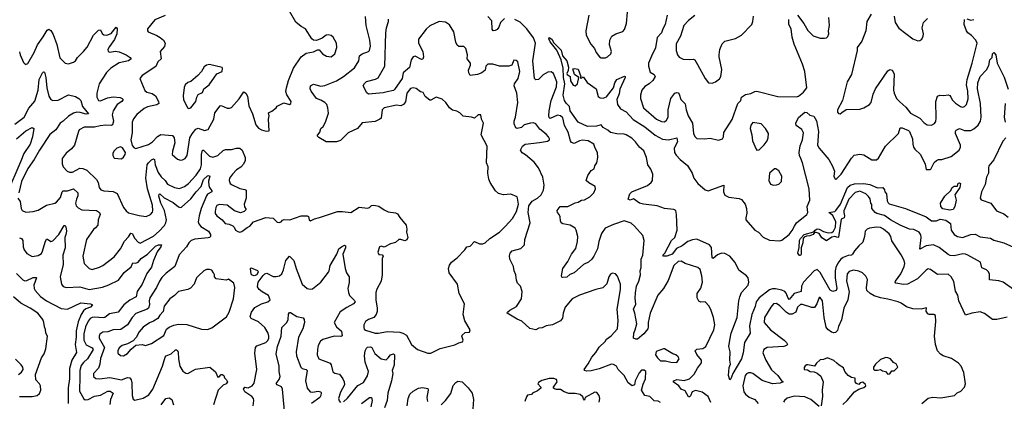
# Model space of a CAD drawing. Extents: x 1690054 to 1842981, y 782881 to 914114.
# Tile 674 of 693: x 1821306 to 1830787, y 889477 to 893152. Entities that reach past the tile are written whole.
import ezdxf

# ---------------------------------------------------------------- set-up
doc = ezdxf.new("R2010")
doc.units = 0

msp = doc.modelspace()

# ---------------------------------------------------------------- linework, layer by layer
at = {"layer": '0CON10XD'}
for points in [[(1822242.6, 893017.4), (1822219.5, 892960.5), (1822170.5, 892895), (1822155.8, 892865), (1822157.3, 892847.3), (1822175, 892838.6), (1822225, 892847.8), (1822265, 892842.5), (1822330, 892815), (1822369.1, 892789.1), (1822379.2, 892775), (1822352, 892755), (1822263.7, 892736.3), (1822184.6, 892685), (1822140, 892645), (1822072.1, 892535), (1822047.1, 892445), (1822047.8, 892405), (1822063.1, 892373.1), (1822085, 892370.5), (1822151.2, 892398.8), (1822205, 892410.2), (1822271.8, 892401.8), (1822293.8, 892395), (1822302, 892385), (1822290, 892365), (1822245.3, 892334.7), (1822207.3, 892275), (1822195.5, 892235), (1822208.5, 892175), (1822199.6, 892140.4), (1822185, 892132.9), (1822135, 892136.8), (1822079.1, 892129.1), (1822025, 892118.7), (1821925, 892116.5), (1821879.7, 892090.3), (1821870.6, 892075), (1821834.4, 891945), (1821805, 891909.2), (1821752.4, 891867.6), (1821716.2, 891815), (1821714, 891765), (1821724, 891735), (1821762, 891695), (1821785, 891683.1), (1821815, 891684.4), (1821885, 891722.2), (1821915, 891720.6), (1821953, 891703), (1822046.4, 891615), (1822062.2, 891585), (1822072.5, 891535), (1822086.2, 891515), (1822115, 891503.1), (1822205, 891498.8), (1822245, 891478.1), (1822304.5, 891344.5), (1822330.3, 891310.3), (1822353.2, 891293.2), (1822455, 891265.7), (1822524.1, 891255.9), (1822565, 891278), (1822585, 891298.8), (1822588.9, 891311.1), (1822585.3, 891365), (1822536.7, 891525), (1822521.9, 891625), (1822533.7, 891756.3), (1822544.5, 891775), (1822575, 891802.9), (1822595, 891813.1), (1822605, 891806), (1822609.3, 891755), (1822640.4, 891680.4), (1822667.8, 891637.8), (1822705, 891603.6), (1822729.3, 891569.3), (1822795, 891535.5), (1822845, 891525.5), (1822892.9, 891547.1), (1822931.1, 891575), (1823005, 891655.4), (1823045.3, 891715), (1823057.9, 891755), (1823055.2, 891855), (1823065, 891895.7), (1823075, 891897.3), (1823135, 891837.5), (1823165, 891828.5), (1823214.3, 891845), (1823266.3, 891893.7), (1823288, 891902), (1823345, 891901.1), (1823395, 891914.3), (1823425, 891913.8), (1823447.9, 891895), (1823477.8, 891825), (1823478.2, 891795), (1823459.6, 891760.4), (1823436.4, 891733.6), (1823395, 891705.6), (1823355, 891664.2), (1823325.6, 891625), (1823322.2, 891605), (1823333.3, 891575), (1823345, 891565.6), (1823425, 891527.1), (1823475, 891518.1), (1823485, 891510), (1823486.2, 891433.8), (1823467.1, 891375), (1823471.2, 891351.2), (1823486.2, 891325), (1823466.7, 891305), (1823432.3, 891292.3), (1823375, 891312.9), (1823305, 891365.5), (1823225, 891372.2), (1823205, 891362.9), (1823194.5, 891345), (1823186.9, 891305), (1823189.4, 891285), (1823204, 891265), (1823256.6, 891226.6), (1823285, 891190.6), (1823324.3, 891184.3), (1823358.8, 891168.8), (1823372.5, 891155), (1823382.5, 891125), (1823405, 891111.2), (1823425, 891106.7), (1823445, 891113.3), (1823495, 891151.2), (1823521.2, 891165), (1823556.7, 891205), (1823675, 891248), (1823745, 891240), (1823783.9, 891203.9), (1823805, 891198.8), (1823824.1, 891205.9), (1823837.3, 891222.7), (1823851.9, 891228.1), (1823905.9, 891224.1), (1824015, 891264.3), (1824072.5, 891262.5), (1824085.8, 891255.8), (1824092.9, 891225), (1824105, 891216.2), (1824145, 891236), (1824193.9, 891246.1), (1824365, 891303.8), (1824415, 891306.9), (1824495, 891294.4), (1824575, 891347.5), (1824655, 891337.1), (1824674.3, 891345), (1824695, 891364.3), (1824715, 891367.5), (1824765, 891355.7), (1824815, 891321.4), (1824853.6, 891303.6), (1824925, 891294), (1824945, 891284), (1824966.9, 891246.9), (1825026.2, 891175), (1825034.1, 891134.1), (1825030, 891105), (1825043.3, 891055), (1825035, 891032.5), (1825015, 891023.3), (1824975, 891036), (1824955.9, 891034.1), (1824923.6, 891006.4), (1824875, 890993.3), (1824815, 890962.5), (1824785, 890970), (1824770, 890965), (1824753, 890913), (1824765, 890892.5), (1824795, 890887.5), (1824806.2, 890875), (1824796.7, 890853.3), (1824796.7, 890695), (1824785.5, 890634.5), (1824745, 890556.7), (1824735.5, 890525), (1824734.6, 890455), (1824748.5, 890375), (1824748, 890342), (1824737.4, 890312.6), (1824716.2, 890285), (1824664.6, 890265.4), (1824636, 890245), (1824620.8, 890215), (1824618.3, 890188.3), (1824623, 890173), (1824634.1, 890164.1), (1824730, 890135), (1824760, 890135), (1824845, 890151.2), (1824966.1, 890143.9), (1824996.7, 890135), (1825030, 890115), (1825078, 890025), (1825137.5, 889975), (1825235, 889941.9), (1825265, 889941.9), (1825355, 889985.8), (1825495, 890022), (1825535, 890041.2), (1825570, 890050), (1825576, 890065), (1825564.1, 890104.1), (1825567.5, 890115), (1825595, 890140), (1825636.1, 890143.9), (1825642.5, 890165), (1825592.7, 890252.7), (1825576.7, 890315), (1825590, 890415), (1825538, 890515), (1825520, 890605), (1825441.2, 890715), (1825433.8, 890755), (1825445, 890790), (1825465, 890817.5), (1825519.3, 890860.7), (1825592.5, 890935), (1825610, 890965), (1825645, 890972.5), (1825685, 891017.5), (1825733.9, 890993.9), (1825765, 890994.2), (1825787.9, 891002.1), (1825833.8, 891045), (1825926.2, 891105), (1825983.8, 891165), (1826050.6, 891239.4), (1826088.5, 891305), (1826108.1, 891375), (1826100, 891435), (1826095, 891447.5), (1826035, 891471.2), (1825965, 891465.6), (1825915, 891479.2), (1825888, 891505), (1825836, 891585), (1825823.9, 891616.1), (1825814, 891675), (1825815.9, 891735.9), (1825801.2, 891775), (1825805.8, 891935), (1825750.8, 892045), (1825772, 892155), (1825752.5, 892195), (1825747, 892237), (1825720, 892235), (1825685, 892203.3), (1825655, 892213.3), (1825575, 892224), (1825542.5, 892255), (1825515, 892271.2), (1825472.2, 892282.2), (1825444.4, 892304.4), (1825408.8, 892355), (1825375, 892386.2), (1825315, 892406.2), (1825265, 892376.2), (1825255, 892378), (1825211.7, 892411.7), (1825191.2, 892451.2), (1825165, 892456.2), (1825125, 892490.8), (1825095, 892495.6), (1825068.9, 892491.1), (1825035, 892446), (1825019.8, 892360.2), (1825000.6, 892335), (1824975, 892323.2), (1824935, 892328), (1824814, 892305), (1824795.7, 892285), (1824785.6, 892205), (1824775, 892194), (1824728.5, 892171.5), (1824605, 892159.2), (1824560, 892105), (1824467.4, 892062.6), (1824395, 891989.4), (1824355.4, 891974.6), (1824256.6, 891976.6), (1824185, 892018), (1824171.2, 892035), (1824195, 892070), (1824205.8, 892105), (1824226.6, 892123.4), (1824251.1, 892165), (1824278.9, 892251.1), (1824273.7, 892305), (1824261.8, 892335), (1824244.6, 892355), (1824206.8, 892376.8), (1824165, 892394.5), (1824111.5, 892465), (1824101.9, 892485), (1824107.5, 892515), (1824135, 892531.4), (1824205, 892513.1), (1824245, 892520), (1824355, 892562.7), (1824425.3, 892604.7), (1824531.3, 892688.7), (1824572.5, 892755), (1824578.9, 892805), (1824605, 892824.4), (1824665, 892847.5), (1824673.8, 892856.2), (1824682.7, 892897.3), (1824675.9, 892954.1), (1824643.3, 893095), (1824635, 893183.3)], [(1822706.5, 893193.5), (1822608.1, 893151.9), (1822535.9, 893064.1), (1822536.2, 893045), (1822544.2, 893034.2), (1822625, 893001.2), (1822659.7, 892979.7), (1822690.8, 892955), (1822706.7, 892925), (1822699.5, 892895), (1822658.2, 892845), (1822667.1, 892775), (1822636.9, 892745), (1822617.3, 892702.7), (1822485, 892613.8), (1822463.8, 892585), (1822511.1, 892471.1), (1822531.2, 892455), (1822580.2, 892440.2), (1822615, 892420), (1822641.9, 892365), (1822644, 892345), (1822625, 892333.5), (1822535, 892313.3), (1822503.1, 892296.9), (1822435, 892239.2), (1822402.4, 892197.6), (1822390, 892165), (1822387.6, 892062.4), (1822376, 891995), (1822389.3, 891939.3), (1822407, 891917), (1822423.6, 891913.6), (1822545, 891951.4), (1822585.6, 891975), (1822633.4, 892026.6), (1822664.6, 892045.4), (1822777.5, 892037.5), (1822794.4, 892015), (1822799.5, 891965), (1822776, 891885), (1822773.8, 891855), (1822825, 891808), (1822855, 891798.8)], [(1822855, 891798.8), (1822875, 891802), (1822898.8, 891815), (1822916.8, 891843.2), (1822945.3, 892015), (1822966, 892054), (1823003, 892097), (1823025, 892108.8), (1823085, 892085.6), (1823122, 892095), (1823175.5, 892195), (1823184.6, 892255.4), (1823235, 892324.2), (1823245, 892327.1), (1823305, 892300.5), (1823325, 892298.9), (1823344.5, 892305.5), (1823419.4, 892390.6), (1823465, 892458.8), (1823484.5, 892444.5), (1823497.8, 892415), (1823512.8, 892322.8), (1823547.5, 892245), (1823580.5, 892140.5), (1823605, 892107.5), (1823633, 892093), (1823678.3, 892078.3), (1823708.8, 892081.2), (1823700, 892195), (1823707.5, 892225), (1823701.2, 892255), (1823735, 892270), (1823776.1, 892303.9), (1823785, 892320), (1823848.8, 892351.2), (1823903.3, 892336.7), (1823917.5, 892345), (1823920, 892365), (1823877.5, 892427.5), (1823869.7, 892459.7), (1823873.6, 892495), (1823894.7, 892565.3), (1823943.7, 892686.3), (1824017.5, 892795), (1824065, 892829.2), (1824135.7, 892844.3), (1824175, 892863.3), (1824190.7, 892860.7), (1824222.5, 892825), (1824260.3, 892800.3), (1824304.1, 892795.9), (1824341.2, 892825), (1824358.8, 892885), (1824355.9, 892925.9), (1824323.6, 892983.6), (1824305, 893000), (1824275, 893006.2), (1824257.7, 893002.3), (1824217, 892973), (1824165, 892951.2), (1824135.9, 892955.9), (1824118.3, 892968.3), (1824057.5, 893065), (1824015, 893088), (1823965, 893130), (1823904.2, 893235)], [(1825975, 893164), (1825935, 893125.7), (1825920.4, 893079.6), (1825905, 893058), (1825885, 893047.1), (1825865, 893046), (1825855, 893060), (1825850.9, 893140.9), (1825815, 893184)], [(1826785.4, 893194.6), (1826757.8, 893045), (1826761.9, 893005), (1826805, 892916.7), (1826840.8, 892875), (1826858, 892835), (1826888.8, 892795), (1826905.8, 892785.8), (1826945.7, 892784.3), (1826966.4, 892793.6), (1826999.2, 892825), (1827005.6, 892845), (1826985, 892910), (1826988, 892955), (1827006.7, 892995), (1827046.2, 893016.2)], [(1827046.2, 893016.2), (1827115, 893040), (1827131.2, 893058.8), (1827149.5, 893115), (1827159.4, 893225)], [(1827541.1, 893195), (1827520.6, 893105), (1827497.9, 893065), (1827484.7, 893025.3), (1827445, 892981.2), (1827428.5, 892881.5), (1827388.5, 892801.5), (1827362.1, 892735), (1827360, 892705), (1827377.1, 892647.1), (1827415, 892624.4), (1827423.6, 892605), (1827403.3, 892566.7), (1827366.1, 892533.9), (1827325, 892510), (1827297.8, 892475), (1827283.5, 892425), (1827282.5, 892395), (1827313.3, 892305), (1827437.5, 892195), (1827485, 892170.6), (1827515, 892169.4), (1827535.7, 892185), (1827551.1, 892215), (1827550.8, 892285), (1827576.8, 892395), (1827615, 892444.3), (1827635, 892452.5), (1827645, 892447.5), (1827655.4, 892435.4), (1827673, 892383), (1827712.5, 892342.5), (1827722.3, 892285), (1827743.1, 892225), (1827786.1, 892155), (1827795.5, 892055.5), (1827806.6, 892026.6), (1827825, 892008.6), (1827900, 892005), (1827955, 892010), (1828035, 891992), (1828073.9, 892006.1), (1828083.8, 892025), (1828087.5, 892065), (1828165, 892191.2), (1828220.8, 892345), (1828249.2, 892375), (1828255.6, 892405), (1828295, 892431.6), (1828345, 892440.4), (1828385, 892460.2), (1828405, 892463), (1828605, 892413.8), (1828785, 892410), (1828805, 892417.1), (1828855, 892456), (1828886.4, 892496.4), (1828867.5, 892655), (1828844.4, 892725), (1828764.5, 892915.5), (1828744.6, 892985.4), (1828733.5, 893065), (1828711.1, 893105), (1828711.2, 893155)], [(1827806, 893194), (1827745, 893145.7), (1827700, 893095), (1827668, 892995), (1827628.8, 892921.2), (1827626.2, 892855), (1827640, 892815), (1827655, 892792.5), (1827695, 892771.2), (1827755, 892768), (1827795, 892773.8), (1827806.9, 892766.9), (1827831.8, 892721.8), (1827906.4, 892586.4), (1827940, 892545), (1827975, 892542.5), (1828005, 892553.3), (1828045.8, 892584.2), (1828056, 892605), (1828065.9, 892674.1), (1828040.9, 892795), (1828041.5, 892815), (1828046.7, 892865), (1828071.4, 892918.6), (1828095, 892945.7), (1828198.8, 892971.2), (1828255, 893003.8), (1828355, 893107.5), (1828366.1, 893133.9), (1828372, 893185)], [(1828795, 893196.7), (1828856.5, 893115), (1828895, 893049.4), (1828947.9, 892997.9), (1829015, 892975.6), (1829055, 892973.1), (1829075, 892978), (1829089.1, 892990.9), (1829098.9, 893015), (1829093.5, 893045), (1829102.7, 893095), (1829098.5, 893175)], [(1829503.8, 893205), (1829464.5, 893135), (1829453.1, 893045), (1829415, 892946), (1829371.4, 892885), (1829370, 892855), (1829315.6, 892625), (1829274.2, 892554.2), (1829229.2, 892375), (1829180, 892285), (1829180.7, 892260.7), (1829189.3, 892249.3), (1829205, 892246.7), (1829222.3, 892257.7), (1829265, 892288.8), (1829395, 892290.6), (1829435, 892303.1), (1829488, 892335), (1829504.2, 892355), (1829525.7, 892435), (1829548.1, 892485), (1829665, 892658.8), (1829685, 892671.2), (1829706.2, 892665), (1829725, 892632.5), (1829719.6, 892475), (1829725.5, 892445), (1829750.6, 892395), (1829780.2, 892360.2), (1829839.8, 892309.8), (1829883.3, 892253.3), (1829973.8, 892203.8), (1830015, 892158), (1830045, 892139.2), (1830085, 892136), (1830115, 892153.8), (1830127.8, 892172.2), (1830132.2, 892205), (1830128.2, 892365), (1830145, 892417.1), (1830165, 892426.7), (1830205, 892423.6), (1830245, 892429.5), (1830262.8, 892422.8), (1830273.3, 892405), (1830287, 892377), (1830318, 892348), (1830365, 892316), (1830385, 892311.2), (1830405, 892318), (1830422.5, 892335), (1830438.9, 892391.1), (1830436, 892464), (1830423.2, 892525), (1830427.9, 892575), (1830476.7, 892733.3), (1830526.2, 892925), (1830513.3, 892955), (1830470.6, 893000.6), (1830436.4, 893025), (1830423.9, 893043.9), (1830400.4, 893105), (1830402.9, 893155)], [(1829727.1, 893185), (1829736.2, 893125), (1829770.5, 893070.5), (1829905, 892966.7), (1829955, 892950), (1829975, 892952.5), (1829992.5, 892965), (1830006.2, 892993.8), (1830008.8, 893015), (1829997.5, 893075), (1830008, 893125), (1830046.7, 893165)], [(1821303.4, 892843.4), (1821308.6, 892815), (1821341.2, 892741.2), (1821360.7, 892720.7), (1821385, 892730), (1821445.7, 892835), (1821478.3, 892911.7), (1821533.1, 892986.9), (1821569.7, 893050.3), (1821585, 893060), (1821605, 893048.8), (1821629.4, 893009.4), (1821663.3, 892915), (1821692.5, 892785), (1821745, 892733.3), (1821775, 892726.7), (1821825, 892742.5), (1821842, 892755), (1821862.2, 892787.8), (1821920, 892845), (1821955, 892889.4), (1822015, 893003.6), (1822065, 893051.9), (1822085, 893053.8), (1822100.3, 893020.3), (1822115, 893007.1), (1822145, 893003.6), (1822185, 893020.6), (1822235, 893080), (1822245.6, 893065.6), (1822242.6, 893017.4)], [(1827477.3, 889467.3), (1827455, 889480), (1827415, 889481.4), (1827375, 889524), (1827325, 889533.8), (1827292.5, 889585), (1827308.3, 889641.7), (1827332, 889695), (1827335.9, 889765.9), (1827318.3, 889778.3), (1827295, 889776), (1827269.5, 889750.5), (1827232, 889675), (1827226.7, 889635), (1827205, 889627.5), (1827165, 889655.7), (1827125, 889725.6), (1827068.1, 889785), (1827054.2, 889815), (1827025, 889833.1), (1827005, 889834.4), (1826885, 889789.3), (1826808.9, 889771.1), (1826765, 889768.1), (1826746.7, 889775), (1826741.2, 889785), (1826780.3, 889839.8), (1826815, 889903.5), (1826853.5, 889946.5), (1826885, 889997.5), (1826943.6, 890055), (1826955.6, 890075), (1827001.7, 890108.3), (1827061.9, 890175), (1827068.5, 890255), (1827058.5, 890365), (1827090.8, 890555), (1827092, 890605), (1827063.9, 890683.9), (1827043.8, 890703.8), (1827015, 890712.5), (1826995, 890702.5), (1826978.8, 890675), (1826960.3, 890609.7), (1826920.3, 890569.7), (1826852.5, 890555), (1826695, 890499.4), (1826625, 890463.1), (1826557.8, 890385), (1826539.5, 890325), (1826532.9, 890277.1), (1826515, 890251.2), (1826435, 890214.2), (1826375, 890204.2), (1826337.5, 890185), (1826305, 890181.4), (1826275, 890165.6), (1826219.1, 890179.1), (1826139.5, 890249.5), (1826095, 890266.9), (1826001.2, 890325), (1826003.3, 890335), (1826025, 890356), (1826088.7, 890391.3), (1826138, 890465), (1826144.5, 890535), (1826127.1, 890585), (1826100, 890615), (1826089.2, 890645), (1826084.3, 890695), (1826065.7, 890735), (1826060, 890775), (1826025, 890847.5), (1826022.4, 890877.6), (1826028.6, 890905), (1826046.7, 890925), (1826130.3, 890949.7), (1826167.5, 890985), (1826170, 891035), (1826222.2, 891195), (1826201.5, 891295), (1826208.8, 891361.2), (1826239.2, 891405), (1826292.2, 891435), (1826327.8, 891465), (1826349.3, 891510.7), (1826357.6, 891557.6), (1826342.2, 891635), (1826302.3, 891725), (1826259.2, 891779.2), (1826175, 891850.6), (1826145, 891868.8), (1826126.7, 891895), (1826146.7, 891935), (1826172.5, 891955), (1826309.7, 891970.3), (1826387.3, 891982.7), (1826405.9, 891994.1), (1826406.7, 892005), (1826398.8, 892025), (1826375, 892051.2), (1826315, 892098.5), (1826275, 892149.2), (1826255, 892160), (1826225, 892157.1), (1826165, 892139.2), (1826136.7, 892115), (1826095, 892103.8), (1826081.7, 892111.7), (1826068.1, 892148.1), (1826066.7, 892175), (1826080, 892215), (1826102, 892355), (1826094, 892445), (1826066.9, 892515), (1826071.4, 892535), (1826104.5, 892585), (1826120.4, 892655), (1826104, 892745), (1826085, 892758.6), (1826065, 892761.2), (1826044.3, 892715.7), (1826015, 892704.4), (1825925, 892704.6), (1825862.7, 892722.7), (1825815, 892725.6), (1825795.7, 892705), (1825789.2, 892665), (1825755, 892640.6), (1825715, 892623.8), (1825645, 892614), (1825629.7, 892639.7), (1825628.1, 892665), (1825645.5, 892715), (1825645.5, 892735), (1825615.6, 892775), (1825616.9, 892815), (1825601.2, 892875), (1825583, 892893), (1825535, 892894.2), (1825517.7, 892907.7), (1825506, 892935), (1825487.5, 893035), (1825445, 893103.8), (1825405, 893130), (1825345, 893134.2), (1825255, 893093.1), (1825219.1, 893060.9), (1825146.7, 892965), (1825147.5, 892925), (1825187.9, 892845), (1825193.8, 892795), (1825187.4, 892772.6), (1825175, 892768.9), (1825115, 892801.1), (1825094, 892795), (1825075.5, 892764.5), (1825059.2, 892690.8), (1824999.3, 892640.7), (1824989.1, 892585), (1824915, 892479.2), (1824905, 892471.9), (1824845, 892458.9), (1824805, 892448.2), (1824665, 892435.6), (1824648, 892448), (1824614.6, 892515), (1824625, 892538.1), (1824645, 892558.5), (1824730.5, 892579.5), (1824757.1, 892592.9), (1824822.3, 892705), (1824831.4, 893025), (1824838, 893075), (1824857.5, 893135), (1824856.3, 893156.3)], [(1827960.6, 889465), (1827934.1, 889524.1), (1827876.8, 889566.8), (1827815, 889580), (1827781.1, 889568.9), (1827765, 889529.5), (1827755, 889520.8), (1827745, 889520.8), (1827715, 889578.1), (1827675, 889594.5), (1827652.2, 889625), (1827598.9, 889665), (1827604.3, 889675.7), (1827635, 889686.6), (1827705, 889678.2), (1827755, 889695.4), (1827800.9, 889739.1), (1827833.3, 889796.7), (1827871.8, 889848.2), (1827872.2, 889875), (1827825, 889927.1), (1827810, 889965), (1827825, 889978.9), (1827885, 889985.5), (1827914.2, 890005), (1827990, 890165), (1827998.6, 890215), (1827988, 890285), (1827965, 890352.5), (1827943.6, 890393.6), (1827905.9, 890435.9), (1827865, 890433.3), (1827845, 890442.5), (1827828.8, 890475), (1827830.6, 890515), (1827865, 890567.5), (1827882, 890625), (1827875.9, 890685), (1827858.1, 890748.1), (1827835, 890766.9), (1827715, 890803.3), (1827675, 890826.9), (1827645, 890823.1), (1827606, 890784), (1827549.2, 890640.8), (1827506.7, 890563.3), (1827450.5, 890499.5), (1827376.8, 890325), (1827357.1, 890235), (1827358.5, 890195), (1827353.1, 890175), (1827315, 890126.5), (1827255, 890075.6), (1827237.5, 890075), (1827216, 890086), (1827219.6, 890135), (1827233.8, 890165), (1827247.7, 890225), (1827230.8, 890325), (1827216.9, 890365), (1827238.6, 890411.4), (1827231.5, 890471.5), (1827235, 890522.5), (1827245, 890587.5), (1827267.4, 890635), (1827282.4, 890695), (1827279.6, 890735), (1827290.4, 890765), (1827291.6, 890845), (1827307.5, 890885), (1827319.4, 891025), (1827305.6, 891075.6), (1827224.6, 891164.6), (1827195, 891192.5), (1827125, 891215.6), (1827025, 891181.1), (1826945, 891144.5), (1826908.1, 891091.9), (1826882.2, 891015), (1826868.8, 890945), (1826835.5, 890875), (1826815, 890845.7), (1826782.1, 890817.9), (1826735, 890796.2), (1826645, 890714), (1826601.7, 890698.3), (1826575, 890674), (1826535, 890670), (1826525, 890673.3), (1826522, 890685), (1826536, 890755), (1826583.1, 890825), (1826620, 890895), (1826659.8, 890950.2), (1826676.9, 891015), (1826680.6, 891065), (1826665.6, 891125), (1826654, 891145), (1826605, 891172.5), (1826535, 891186.9), (1826520, 891195), (1826512.2, 891215), (1826510.5, 891255), (1826501.5, 891275), (1826483.8, 891295), (1826480, 891315), (1826511.4, 891355), (1826585, 891354.7), (1826655, 891389.1), (1826685, 891394.4), (1826715, 891414.4), (1826745, 891416.9), (1826795, 891447.1), (1826833.8, 891485), (1826849.2, 891525), (1826845.7, 891545), (1826785, 891580), (1826761.9, 891605), (1826778, 891652), (1826810, 891700), (1826837.5, 891715), (1826843.3, 891745), (1826863.8, 891775), (1826871.4, 891825), (1826870.8, 891875), (1826846.2, 891915), (1826833, 891953), (1826780, 891985), (1826725, 891990.9), (1826695, 891984.5), (1826645, 891960.8), (1826619, 891969), (1826609.1, 891985), (1826588.5, 892068.5), (1826553.2, 892135), (1826535, 892208.9), (1826515, 892225.9), (1826485, 892233.2), (1826415, 892200.5), (1826405, 892209.2), (1826400.7, 892225), (1826402.8, 892275), (1826423.8, 892375), (1826474.1, 892505), (1826479.2, 892555), (1826445, 892634), (1826425, 892650.6), (1826392.6, 892647.4), (1826345, 892622.5), (1826302, 892575), (1826275, 892574), (1826263.5, 892585), (1826247, 892755), (1826272.9, 892925), (1826255, 892976.9), (1826189.6, 893065), (1826125, 893129.3), (1826075, 893154.6)], [(1830425, 893160), (1830465, 893146.7), (1830493.8, 893155)], [(1830815, 890286.2), (1830715, 890263.8), (1830675, 890266.2), (1830595, 890324.2), (1830555, 890338.1), (1830475, 890325.6), (1830415, 890308), (1830350, 890445), (1830339.3, 890499.3), (1830318.1, 890538.1), (1830300, 890630), (1830276.7, 890675), (1830245, 890701.2), (1830145, 890700), (1830075.7, 890745.7), (1830055, 890752), (1830035, 890740), (1829952.6, 890657.4), (1829855, 890607.1), (1829815, 890601.8), (1829741.2, 890615), (1829735.8, 890625), (1829739.4, 890635), (1829790.5, 890705), (1829823.5, 890775), (1829829.5, 890805), (1829823.1, 890835), (1829795, 890888.8), (1829705, 891022.5), (1829693.8, 891065), (1829679.7, 891089.7), (1829625, 891136), (1829595, 891150.8), (1829555, 891154.3), (1829490, 891145), (1829466.7, 891135), (1829446.2, 891115), (1829440.8, 891065), (1829425, 891008.8), (1829385.8, 890975), (1829345, 890927.1), (1829325.6, 890894.4), (1829314.7, 890885.3), (1829285, 890882.5), (1829235, 890863.8), (1829211.5, 890845), (1829183.2, 890806.8), (1829164.7, 890765), (1829159, 890735), (1829157.9, 890665), (1829172.9, 890565), (1829166.9, 890543.1), (1829135, 890534), (1829109.2, 890549.2), (1829015, 890718.6), (1828985, 890745.8), (1828955, 890734), (1828855, 890625.4), (1828834.7, 890585), (1828831.9, 890535), (1828765, 890515.4), (1828715, 890459.4), (1828705, 890470), (1828688.1, 890518.1), (1828675, 890533.5), (1828645, 890547.9), (1828585, 890561.5), (1828555, 890560.4), (1828525, 890549.8), (1828426.8, 890475), (1828399.1, 890435), (1828389.4, 890390.6), (1828357, 890313), (1828334.7, 890205), (1828339.2, 890135), (1828284.6, 890045), (1828274, 889945), (1828257.5, 889885), (1828173.9, 889746.1), (1828155, 889692.5), (1828145, 889683.3), (1828130.5, 889725), (1828137, 889803), (1828150, 889835), (1828144.2, 889874.2), (1828147.1, 889955), (1828134, 890005), (1828142.5, 890065), (1828158.4, 890135), (1828215, 890283.8), (1828230.4, 890445), (1828240.7, 890485), (1828256.4, 890525), (1828320, 890595), (1828326.9, 890625), (1828320, 890665), (1828304.3, 890685), (1828231, 890741), (1828194.3, 890815), (1828143.8, 890875), (1828095, 890900.7), (1828065, 890902.6), (1828025, 890887.9), (1827983, 890853), (1827975, 890860), (1827968.3, 890958.2), (1827946.9, 890985), (1827825, 891037.5), (1827785, 891031.8), (1827740, 891015), (1827685, 890974.7), (1827630.1, 890949.9), (1827587.5, 890895), (1827536.4, 890876.4), (1827504.3, 890874.3), (1827500, 890885), (1827517.5, 890905), (1827582.9, 891025), (1827613.1, 891055), (1827635.7, 891125), (1827631.8, 891275), (1827623.6, 891313.6), (1827605, 891324.4), (1827515, 891333.8), (1827445, 891361.4), (1827311.2, 891375), (1827275, 891387.1), (1827215, 891427.1), (1827185, 891415.6), (1827164.4, 891424.4), (1827182.3, 891475), (1827199.5, 891495), (1827352.5, 891555), (1827385, 891583.3), (1827398, 891605), (1827402, 891665), (1827382.7, 891712.7), (1827353.4, 891753.4), (1827343.1, 891825), (1827315, 891890.9), (1827275.4, 891925), (1827237, 891977), (1827201.1, 892011.1), (1827145, 892044.7), (1827125, 892051.2), (1827055, 892053.5), (1826995, 892066.7), (1826969.2, 892089.2), (1826924.3, 892115), (1826905, 892140.8), (1826861.7, 892128.3), (1826775, 892124.4), (1826683.8, 892165), (1826606, 892275), (1826600, 892315), (1826567.9, 892347.9), (1826551.8, 892375), (1826540, 892425), (1826555.6, 892535), (1826542.9, 892595), (1826538.3, 892685), (1826521.2, 892765), (1826479.6, 892859.6), (1826415, 892938.6), (1826402.4, 892967.6), (1826405, 892981.2), (1826430, 892965), (1826449.4, 892929.4), (1826518.7, 892858.7), (1826533.5, 892803.5), (1826575.4, 892755.4), (1826591.1, 892695), (1826588.2, 892661.8), (1826573.9, 892633.9), (1826577.5, 892625), (1826606.2, 892606.2), (1826610.8, 892565), (1826635, 892522.5), (1826655, 892516.7), (1826675.8, 892534.2), (1826690, 892595), (1826647.5, 892625), (1826632, 892678), (1826645, 892683.3), (1826685, 892677.5), (1826710, 892605), (1826701.7, 892591.7), (1826715, 892590), (1826725, 892600), (1826735, 892600), (1826769.1, 892549.1), (1826856.9, 892485), (1826875, 892414.2), (1826895, 892400.8), (1826925, 892396), (1826955, 892410), (1827024.4, 892495), (1827036.2, 892543.8), (1827055, 892576.2), (1827128.8, 892608.8), (1827136, 892606), (1827135.7, 892595), (1827085.9, 892484.1), (1827077.7, 892437.7), (1827056.9, 892385), (1827060.8, 892335), (1827090.8, 892295), (1827145, 892264.4), (1827212.3, 892192.3), (1827325, 892121.6), (1827425, 892041.8), (1827495, 892002.3), (1827554.6, 891994.6), (1827635, 892013.3), (1827641.3, 891975), (1827609.6, 891915), (1827611.8, 891875), (1827627.2, 891847.3), (1827666.3, 891806.4), (1827737.7, 891747.7), (1827780, 891675), (1827798.8, 891625), (1827836.7, 891575), (1827905, 891514.5), (1827935, 891503.5), (1828085, 891560), (1828084.2, 891494.2), (1828095, 891462), (1828133.8, 891443.8), (1828235, 891430.4), (1828255, 891421.9), (1828291.5, 891375), (1828305.4, 891335), (1828308.8, 891288.8), (1828296.7, 891245), (1828299.4, 891225), (1828385, 891126.2), (1828420, 891105), (1828465, 891058.8), (1828525, 891030), (1828625, 891024.3), (1828645, 891030.6), (1828716.9, 891085), (1828745, 891120.8), (1828765.5, 891165), (1828787.5, 891195), (1828884.3, 891275), (1828895.7, 891295), (1828890, 891355), (1828915.5, 891415), (1828908.2, 891525), (1828843.3, 891775), (1828826.6, 891816.6), (1828814.1, 891845), (1828810.6, 891875), (1828822.4, 891937.6), (1828845.4, 891995), (1828851.9, 892061.9), (1828836.3, 892096.3), (1828783.3, 892133.3), (1828779, 892155), (1828805, 892211.2), (1828865, 892263.3), (1828885, 892258.4), (1828915, 892234.6), (1828952.5, 892222.5), (1828978.8, 892178.8), (1828997.6, 892075), (1828988.2, 891945), (1829004.7, 891914.7), (1829096, 891805), (1829132.7, 891742.7), (1829151.2, 891695), (1829146.4, 891646.4), (1829155, 891623.3), (1829165, 891617.5), (1829175, 891622.5), (1829216.7, 891665), (1829315, 891818.8), (1829341.7, 891848.3), (1829395, 891856), (1829435, 891852.5), (1829513, 891803)], [(1829513, 891803), (1829555, 891804.2), (1829575, 891818.8), (1829644.5, 891935), (1829766.7, 892055), (1829785, 892112.5), (1829805, 892112.5), (1829865, 892086.9), (1829874.4, 892075), (1829904.5, 892005), (1829905.7, 891955), (1829914, 891925), (1829926.7, 891905), (1829978.8, 891855), (1830025, 891760), (1830035, 891710), (1830071.7, 891708.3), (1830078.3, 891711.7), (1830112.7, 891777.3), (1830134.2, 891795.8), (1830155, 891806.2), (1830185, 891807.5), (1830275, 891835.8), (1830352.6, 891897.4), (1830365.7, 891925), (1830365.6, 891945), (1830317.3, 892055), (1830315.6, 892075), (1830322.3, 892087.7), (1830355, 892103.3), (1830405, 892083.8), (1830465, 892086.4), (1830495, 892100), (1830535, 892137.5), (1830558.7, 892175), (1830564.1, 892215), (1830556.7, 892345), (1830530.4, 892485), (1830533.1, 892545), (1830555, 892606), (1830615, 892670), (1830639.1, 892710.9), (1830649.2, 892765), (1830670.7, 892789.3), (1830673.3, 892825), (1830685, 892837.5), (1830705, 892812.5), (1830718.6, 892735), (1830785, 892600), (1830824.7, 892484.7)], [(1822935, 892297.5), (1822955, 892303.3), (1823002.9, 892365), (1823010, 892405), (1823025, 892432), (1823065, 892452.5), (1823078.8, 892485), (1823130, 892525), (1823205, 892630), (1823255.8, 892654.2), (1823260, 892685), (1823255, 892692.5), (1823135, 892720), (1823104.4, 892715.6), (1823081.9, 892698.1), (1823055, 892652.5), (1823020, 892615), (1822955, 892556.7), (1822923.9, 892546.1), (1822897.5, 892525), (1822889.3, 892500.7), (1822880.3, 892419.7), (1822884.5, 892384.5), (1822922.5, 892305), (1822935, 892297.5)], [(1821258.1, 892145), (1821349.5, 892215), (1821395, 892299.2), (1821451.8, 892368.2), (1821484.8, 892475.2), (1821491.6, 892575), (1821525, 892639.4), (1821535, 892650.6), (1821545, 892647.5), (1821557.9, 892595), (1821567.1, 892495), (1821586.9, 892416.9), (1821604.2, 892385), (1821625.6, 892375.6), (1821675, 892377.9), (1821775, 892429.7), (1821841.7, 892411.8), (1821874.3, 892394.3), (1821893.1, 892375), (1821911.8, 892315), (1821968, 892245), (1821945, 892241.5), (1821888.8, 892258.8), (1821855, 892261.6), (1821825, 892252.1), (1821775, 892222.9), (1821725, 892175.3), (1821694.6, 892155), (1821655, 892090.8), (1821595, 892047.1), (1821495.6, 891895), (1821446.4, 891805), (1821385, 891720.5), (1821323.8, 891595), (1821298.6, 891485)], [(1830794.2, 892345.8), (1830786.4, 892215), (1830795.4, 892165)], [(1828405, 891896.7), (1828425, 891900), (1828473.9, 891946.1), (1828503.3, 891985), (1828513.3, 892015), (1828516.7, 892055), (1828488.8, 892105), (1828445, 892148.8), (1828367, 892163), (1828345, 892137.5), (1828340.8, 892105), (1828356, 892045), (1828362, 891985), (1828396.7, 891905), (1828405, 891896.7)], [(1821274.6, 892005), (1821365, 892082.9), (1821425, 892113.3), (1821442.5, 892105), (1821428.1, 892025), (1821406.5, 891955), (1821346.1, 891863.9), (1821315, 891790), (1821179.7, 891470.3)], [(1822285, 891813.8), (1822305, 891827.5), (1822320, 891855), (1822323.3, 891875), (1822295, 891918.8), (1822275, 891929.2), (1822242.5, 891915), (1822212.5, 891885), (1822203.3, 891865), (1822203.3, 891845), (1822215, 891820), (1822285, 891813.8)], [(1830800.9, 892015), (1830774.2, 891984.2), (1830685.9, 891804.1), (1830638.8, 891745), (1830633.6, 891725), (1830635.5, 891675), (1830615.7, 891635), (1830602.5, 891565), (1830566.2, 891495), (1830553.3, 891435), (1830565, 891417.5), (1830656.7, 891385), (1830713.2, 891313.2), (1830782.4, 891282.4), (1830825, 891250.8)], [(1821286.2, 891435), (1821310.5, 891400.5), (1821320, 891335), (1821330, 891315), (1821365, 891300), (1821435.9, 891305.9), (1821485, 891319.4), (1821565, 891366.9), (1821645, 891385.6), (1821660, 891395), (1821698.3, 891441.7), (1821714.6, 891495), (1821724.1, 891505.9), (1821765, 891504), (1821825, 891524.2), (1821866.6, 891485), (1821865, 891456.2), (1821851.8, 891425), (1821844.5, 891385), (1821850.9, 891360.9), (1821869.1, 891339.1), (1821905, 891322.7), (1822044.6, 891314.6), (1822075.7, 891295), (1822079.4, 891275), (1822061.4, 891225), (1822058.1, 891175), (1822035, 891147.5), (1822015, 891133.3), (1821949.4, 891035), (1821912.9, 890875), (1821926, 890805), (1821975, 890758), (1822005, 890747.1), (1822075, 890769.4), (1822105, 890784.4), (1822215, 890868.9), (1822275, 890945.7), (1822315, 891020), (1822355, 891062.9), (1822375, 891097.1), (1822387.3, 891095), (1822414.7, 891044.7), (1822445, 891009.2), (1822465, 891001.1), (1822595, 891068.6), (1822650, 891115), (1822698.8, 891171.2), (1822712.4, 891195), (1822719.5, 891225), (1822700.8, 891315), (1822665.2, 891385), (1822645.6, 891454.4), (1822647.7, 891472.3), (1822655, 891476.9), (1822697.2, 891437.3), (1822785, 891390.9), (1822835, 891349.1), (1822853.8, 891343.8), (1822865, 891347.3), (1822955, 891427.5), (1823004.5, 891495.5), (1823052.9, 891545), (1823075, 891614.4), (1823115, 891647.5), (1823125, 891651.4), (1823136.6, 891646.6), (1823123.2, 891596.8), (1823126.4, 891555), (1823132.5, 891535), (1823156.4, 891505), (1823155.5, 891495), (1823115, 891471.2), (1823103.9, 891456.1), (1823052.5, 891335), (1823032.6, 891265), (1823024.6, 891205), (1823030.8, 891185), (1823050.2, 891160.2), (1823122.7, 891115), (1823142.7, 891085), (1823141.5, 891065), (1823134.6, 891055.4), (1823119.1, 891050.9), (1822991.5, 891038.5), (1822955.4, 891024.6), (1822935.4, 891004.6), (1822913.1, 890965), (1822842.7, 890887.3), (1822800, 890775), (1822715, 890710.6), (1822675, 890668.6), (1822652.5, 890635), (1822622.7, 890575), (1822557.3, 890475), (1822552.1, 890445), (1822555.7, 890405), (1822544.6, 890375), (1822534.3, 890365.7), (1822425, 890324.6), (1822387.3, 890285), (1822343.1, 890215), (1822280, 890170), (1822205, 890165.3), (1822155, 890147.5), (1822105, 890142.5), (1822078.1, 890125), (1822070.6, 890105), (1822072.2, 890085), (1822122.8, 889995), (1822085, 889890), (1822078.9, 889835), (1822064.7, 889795.3), (1822016.9, 889745), (1822017.6, 889717.6), (1822038.7, 889698.7), (1822075, 889695.5), (1822175, 889708), (1822285, 889683.5), (1822345, 889705.8), (1822365, 889703.3), (1822378, 889685), (1822384.3, 889655), (1822387.5, 889535), (1822398.8, 889498.8), (1822415, 889488), (1822495, 889508.6), (1822549.8, 889540.2), (1822586.8, 889595), (1822681.1, 889815), (1822706.9, 889903.1), (1822716.2, 889913.8), (1822765, 889934.5), (1822805, 889972.9), (1822815, 889974), (1822825, 889965.8), (1822831.1, 889951.1), (1822834.6, 889885), (1822847.2, 889817.2), (1822877.9, 889767.9), (1822905, 889748.8), (1822925, 889746.2), (1822998, 889788), (1823136.6, 889806.6), (1823192, 889762), (1823215, 889710), (1823225, 889712.5), (1823244.2, 889735.8), (1823255, 889736.7), (1823270, 889725), (1823277.5, 889705), (1823297.5, 889685), (1823306.7, 889665), (1823295, 889646.7), (1823265, 889632), (1823218, 889585), (1823170.8, 889445)], [(1828565, 891560), (1828595, 891562.5), (1828615, 891570), (1828640, 891595), (1828646.2, 891645), (1828615, 891697.5), (1828587, 891717), (1828575, 891717.5), (1828527.5, 891675), (1828520, 891605), (1828535, 891570), (1828565, 891560)], [(1830875, 890554.3), (1830775, 890624.2), (1830735, 890639.2), (1830645, 890648.8), (1830643.3, 890703.3), (1830634.3, 890725), (1830615, 890742.9), (1830572.1, 890762.1), (1830556.7, 890816.7), (1830437.1, 890885), (1830415, 890894.6), (1830386.9, 890896.9), (1830305, 890877.3), (1830265, 890882.3), (1830245, 890891.8), (1830159.5, 890959.5), (1830105, 890985.6), (1830035, 890973.5), (1829973, 890943), (1829986.5, 891056.5), (1829981.8, 891081.8), (1829966.7, 891106.7), (1829915, 891130.4), (1829875, 891136.2), (1829785, 891174.8), (1829691.2, 891225), (1829635, 891266.2), (1829558.8, 891285), (1829545, 891294.4), (1829512.9, 891335), (1829511.7, 891371.7), (1829503.3, 891385), (1829495.9, 891425.9), (1829480.5, 891450.5), (1829454.1, 891474.1), (1829395, 891500.6), (1829352.1, 891487.9), (1829290.8, 891425), (1829243, 891313), (1829240.6, 891295), (1829249.4, 891265), (1829246, 891245), (1829217.3, 891232.7), (1829192, 891058), (1829185, 891053.8), (1829155, 891063.6), (1829125, 891058.8), (1829075, 891023.3), (1829030.3, 891050.3), (1829005, 891092.2), (1828975, 891103.5), (1828958.3, 891101.7), (1828945, 891084.3), (1828915, 891069.5), (1828882.5, 891067.5), (1828860.7, 891059.3), (1828850.6, 891045), (1828846.2, 891005), (1828829.4, 890955), (1828831.4, 890895), (1828825, 890880), (1828815, 890882.5), (1828800, 890905), (1828812.9, 890957.1), (1828816.2, 891025), (1828825, 891046.7), (1828859.4, 891085), (1828951.7, 891108.3), (1828964.4, 891125), (1828985, 891137.5), (1829005, 891134.6), (1829045, 891111.3), (1829090.6, 891100.6), (1829125, 891101.5), (1829143.6, 891115), (1829161.4, 891155), (1829165.4, 891205), (1829136, 891266), (1829097.5, 891295), (1829155, 891304.5), (1829165, 891314.3), (1829209.2, 891375), (1829278.6, 891535), (1829302.5, 891557.5), (1829345, 891572.7), (1829435, 891574.5), (1829493.3, 891565), (1829565, 891534.5), (1829616.4, 891536.4), (1829632.5, 891515), (1829636.2, 891495), (1829654.1, 891474.1), (1829658.9, 891408.9), (1829668.5, 891388.5), (1829679.7, 891379.7), (1829835, 891335.5), (1830033.4, 891253.4), (1830085, 891215.5), (1830135, 891214.4), (1830168.7, 891231.3), (1830225, 891222.5), (1830268.8, 891188.8), (1830275.7, 891125), (1830304.2, 891085), (1830335, 891063.3), (1830385, 891055.5), (1830465, 891083.5), (1830505, 891086.2), (1830555, 891062.5), (1830655, 891048.1), (1830685, 891030), (1830783.3, 891005), (1830875, 890960.8)], [(1830261.2, 891318.8), (1830195, 891332.3), (1830175.6, 891355), (1830172.2, 891385), (1830215, 891451.4), (1830272.3, 891507.7), (1830285, 891536.2), (1830305, 891550), (1830335, 891550), (1830341.7, 891578.3), (1830355, 891582.5), (1830366.7, 891575), (1830357.5, 891535), (1830312, 891465), (1830322, 891415), (1830312.2, 891355), (1830295, 891324.4), (1830261.2, 891318.8)], [(1821305, 891051.9), (1821322, 891045), (1821334.4, 891025), (1821338, 890965), (1821348, 890935), (1821375, 890901.2), (1821425, 890872), (1821485, 890882), (1821515, 890901.2), (1821526.7, 890923.3), (1821550.2, 891009.8), (1821565, 891038.8), (1821575, 891040), (1821605, 891017.1), (1821625, 891023.3), (1821681.5, 891085), (1821735, 891170), (1821745, 891170), (1821748.9, 891158.9), (1821755.4, 891114.6), (1821751.5, 891085), (1821740.9, 891055), (1821744.5, 890955), (1821719.5, 890885), (1821722.7, 890795), (1821695.4, 890675), (1821708.1, 890605), (1821725, 890584.2), (1821752.4, 890572.4), (1821885, 890579.6), (1821975, 890553.6), (1822102, 890578), (1822165, 890600.5), (1822257.1, 890642.9), (1822311.1, 890718.9), (1822378, 890772), (1822395, 890810), (1822425, 890808.8), (1822445, 890816.5), (1822475, 890852.2), (1822537.1, 890892.9), (1822615, 890971.9), (1822643.8, 890983.8), (1822670, 890985), (1822663.3, 890965), (1822628, 890918)], [(1822628, 890918), (1822593.1, 890835), (1822575, 890769.2), (1822530.4, 890709.6), (1822484.1, 890605.9), (1822436.8, 890535), (1822428.6, 890485), (1822367.4, 890452.6), (1822309.5, 890405), (1822252.5, 890335), (1822170.9, 890319.1), (1822125, 890285.5), (1822109.2, 890280.8), (1822025, 890289.1), (1822005, 890285.3), (1821985, 890274.6), (1821965, 890250), (1821940.8, 890195), (1821924.1, 890125.9), (1821923.8, 890065), (1821945, 890020.4), (1822002.4, 889992.4), (1822011.8, 889975), (1821959.6, 889885), (1821920.3, 889849.7), (1821899.1, 889820.9), (1821885.7, 889775), (1821885.2, 889715), (1821882, 889575), (1821922.2, 889502.2), (1821935, 889490.6), (1821965, 889493.5), (1822025, 889527.3), (1822085, 889538), (1822155, 889575.4), (1822176, 889575), (1822206.7, 889555), (1822179.2, 889495), (1822172.8, 889447.2)], [(1823553.3, 889435), (1823561.2, 889485), (1823555.7, 889505), (1823540, 889525), (1823475, 889570), (1823460, 889595), (1823475, 889613.3), (1823505, 889606), (1823545, 889626), (1823565, 889652.5), (1823590, 889785), (1823571.4, 889941.4), (1823575, 889995.6), (1823589.9, 890010.1), (1823676.9, 890043.1), (1823695, 890062.5), (1823705.4, 890085), (1823706.1, 890106.1), (1823697.1, 890135), (1823665, 890188.1), (1823605, 890242.5), (1823535.8, 890275), (1823524.4, 890295), (1823539.2, 890335), (1823569.8, 890380.2), (1823633.4, 890416.6), (1823695, 890434), (1823718.8, 890455), (1823701.4, 890495), (1823640.9, 890530.9), (1823612.9, 890555), (1823595, 890580), (1823603.5, 890625), (1823649.6, 890690.4), (1823665, 890704.6), (1823685, 890712.1), (1823745, 890680), (1823775, 890677.9), (1823807.5, 890685), (1823828.5, 890705), (1823847.1, 890745), (1823867.8, 890835), (1823905, 890876.7), (1823946.5, 890835), (1823967.9, 890755), (1824027, 890607), (1824075, 890564), (1824105, 890556), (1824125, 890560.8), (1824205, 890624.2), (1824279.1, 890720.9), (1824286.4, 890733.6), (1824294.5, 890785), (1824358.9, 890895), (1824380, 890945), (1824405, 890965.8), (1824435, 890980), (1824443.9, 890973.9), (1824444, 890955), (1824416, 890895), (1824438.5, 890755), (1824453.3, 890713.3), (1824477.7, 890675)], [(1821275, 890708.5), (1821335, 890646.4), (1821355, 890639.1), (1821375, 890640.8), (1821435, 890668.5), (1821465, 890670), (1821468, 890665), (1821441.8, 890595), (1821445.3, 890565.3), (1821455, 890544.3), (1821505, 890486.7), (1821564.4, 890445), (1821705, 890372.7), (1821765, 890364.4), (1821895, 890426.2), (1821985.9, 890415.9), (1822005.8, 890405), (1821986.9, 890385), (1821942.9, 890367.1), (1821921.1, 890348.9), (1821897.3, 890312.7), (1821868, 890242), (1821850.7, 890155), (1821850.4, 890095), (1821840.9, 890025), (1821852, 889948), (1821808.3, 889875), (1821786.6, 889793.4), (1821784.7, 889695), (1821772.3, 889607.7), (1821773.3, 889455)], [(1822305, 889914), (1822345, 889938.8), (1822379.1, 889980.9), (1822425, 890016.7), (1822485, 890023.8), (1822515.9, 890015.9), (1822575, 890034.2), (1822695, 890112), (1822718.8, 890171.2), (1822745, 890190.8), (1822789.5, 890210.5), (1822835, 890220.5), (1822915, 890215.7), (1823055, 890172.5), (1823115, 890169.2), (1823155, 890183.8), (1823298.3, 890291.7), (1823324.2, 890335), (1823365.7, 890465), (1823376.7, 890575), (1823367.5, 890615), (1823315, 890652.5), (1823295, 890642.5), (1823196.4, 890656.4), (1823182.5, 890675), (1823182.5, 890695), (1823172.5, 890715), (1823155, 890740), (1823135, 890747.5), (1823105, 890746.2), (1823077.5, 890735), (1823026.7, 890685), (1823009.2, 890665), (1822985, 890606.7), (1822951.7, 890568.3), (1822925, 890554.2), (1822834.3, 890535.7), (1822796.7, 890495), (1822750, 890465), (1822697.4, 890392.6), (1822688.5, 890341.5), (1822655, 890306.7), (1822636.7, 890275), (1822595, 890248), (1822555, 890233.1), (1822495, 890192.5), (1822455, 890146), (1822428.8, 890091.2), (1822398.8, 890061.2), (1822345, 890031.2), (1822293.3, 890015), (1822265, 889993.3), (1822250, 889965), (1822250.5, 889940.5), (1822275, 889918.8), (1822305, 889914)], [(1823565, 890684.4), (1823545, 890690.8), (1823533.4, 890703.4), (1823526.7, 890755), (1823535, 890763.3), (1823595, 890737.5), (1823602, 890725), (1823588.1, 890695), (1823565, 890684.4)], [(1829274.4, 890705), (1829268.9, 890635), (1829292, 890535), (1829279.1, 890455), (1829241.8, 890375), (1829217.8, 890262.2), (1829190.7, 890199.3), (1829182.2, 890157.8), (1829161.1, 890138.9), (1829145, 890135.3), (1829122.5, 890142.5), (1829088.5, 890168.5), (1829072, 890192), (1829051, 890285), (1829036.5, 890445), (1829015, 890476.2), (1829003.9, 890476.1), (1828983.1, 890415), (1828958.5, 890381.5), (1828935, 890380), (1828845, 890409.1), (1828825, 890408.2), (1828796.4, 890385), (1828780, 890335), (1828745, 890317.3), (1828715, 890318.1), (1828685.2, 890335.2), (1828625, 890398.1), (1828595, 890420), (1828565, 890417.5), (1828540, 890385), (1828476.7, 890285), (1828475.6, 890235), (1828535, 890167.3), (1828666.7, 890065), (1828688.6, 890045), (1828698.8, 890025), (1828691.2, 890015), (1828664.7, 890005.3), (1828505, 889994.4), (1828472.5, 889975), (1828461.9, 889945), (1828491.8, 889875), (1828545, 889779.2), (1828605.5, 889725), (1828645, 889672.5), (1828657.5, 889665), (1828627.5, 889652.5), (1828555, 889646.9), (1828455, 889679), (1828365, 889743.9), (1828345, 889752.3), (1828325, 889752.1), (1828305, 889742.5), (1828291.5, 889725), (1828268.1, 889625), (1828277.6, 889567.6), (1828295.6, 889545), (1828328.7, 889518.7), (1828384.8, 889494.8), (1828418.1, 889455)], [(1829994, 889455), (1830055, 889508), (1830096.1, 889516.1), (1830175, 889511.2), (1830306, 889534), (1830331.7, 889558.3), (1830367.5, 889575), (1830402.5, 889615), (1830412.5, 889645), (1830396.7, 889755), (1830372.5, 889815), (1830347.5, 889845), (1830279.5, 889889.5), (1830197.5, 889915), (1830172.3, 889932.3), (1830143.3, 889965), (1830124.1, 890024.1), (1830115.8, 890105), (1830129.2, 890245), (1830123.3, 890305), (1830110, 890315), (1830064.2, 890314.2), (1830050.5, 890320.5), (1830036.2, 890345), (1830037.5, 890377.5), (1829985, 890364), (1829907.3, 890367.3), (1829845, 890385.7), (1829795, 890421.4), (1829765, 890434.4), (1829665, 890461.5), (1829595, 890472.5), (1829535, 890493.3), (1829495, 890515.3), (1829464.6, 890545), (1829458.9, 890571.1), (1829469.1, 890649.1), (1829452.6, 890682.6), (1829423.1, 890713.1), (1829385, 890731.5), (1829335, 890739.1), (1829293, 890727), (1829274.4, 890705)], [(1824477.7, 890675), (1824478.4, 890621.6), (1824466.4, 890565), (1824470.6, 890525), (1824482.9, 890495), (1824529.7, 890449.7), (1824536.2, 890435), (1824520, 890415), (1824455, 890382.2), (1824391.3, 890338.7), (1824333.6, 890235), (1824357.1, 890195), (1824404.1, 890154.1), (1824411.1, 890108.9), (1824398.9, 890101.1), (1824333.3, 890105), (1824226.2, 890073.8), (1824203.6, 890056.4), (1824179.2, 890015), (1824172.2, 889975), (1824169.4, 889925), (1824185, 889888), (1824295, 889843.8), (1824305, 889827.5), (1824322.1, 889762.1), (1824340, 889750), (1824385, 889738.6), (1824417.8, 889695), (1824430.6, 889665), (1824433.1, 889635), (1824394.4, 889565), (1824376, 889505), (1824381.2, 889481.2), (1824395, 889466.7)], [(1821305, 889525.3), (1821427.3, 889522.7), (1821475, 889532.9), (1821495, 889551.1), (1821508.4, 889585), (1821506.6, 889625), (1821496.9, 889645), (1821462.4, 889685), (1821458.4, 889735), (1821515.2, 889895), (1821542.2, 889935), (1821557.4, 889982.6), (1821574, 890105), (1821558.6, 890135), (1821555, 890167.5), (1821543.6, 890193.6), (1821538.6, 890235), (1821526.9, 890265), (1821480.9, 890325), (1821405, 890376), (1821315, 890423.5), (1821245, 890482.9)], [(1823863.1, 889315), (1823836.7, 889595), (1823825.9, 889615.9), (1823785.6, 889635.6), (1823775, 889650), (1823805, 889687.1), (1823815.3, 889715), (1823803.5, 889765), (1823805.3, 889815), (1823775.4, 889935), (1823786.7, 890005), (1823822.5, 890105), (1823830.3, 890189.7), (1823876.9, 890235), (1823889.6, 890265), (1823895, 890317.5), (1823905, 890333.3), (1823915, 890333.3), (1823975, 890293.8), (1824035, 890281.2), (1824044.3, 890264.3), (1824047.1, 890235), (1824032.2, 890175), (1823989.1, 890095), (1823966.4, 889955), (1823972.1, 889915), (1824013.8, 889805), (1824025, 889793.8), (1824064, 889784), (1824072.5, 889775), (1824057.6, 889675), (1824073.6, 889605), (1824101.2, 889568.8), (1824125, 889565.9), (1824180, 889575), (1824205, 889568.8), (1824210, 889560), (1824206.4, 889535), (1824195.4, 889515), (1824114.7, 889455.3)], [(1824425, 889472), (1824462.6, 889507.4), (1824560.8, 889629.2), (1824615, 889660), (1824655, 889722.2), (1824663.2, 889765), (1824631.3, 889855), (1824625.9, 889915), (1824632.9, 889965), (1824645, 889988.9), (1824655, 889999.1), (1824685, 890002.5), (1824696.2, 889995), (1824726.6, 889936.6), (1824785, 889886.8), (1824835, 889877.7), (1824855.2, 889894.8), (1824875, 889925.3), (1824905, 889935.4), (1824915.8, 889925), (1824910.3, 889825), (1824892.3, 889775), (1824898.8, 889745), (1824887.1, 889675), (1824849.5, 889555), (1824844.5, 889485), (1824820, 889415)], [(1827635, 889852.5), (1827656.2, 889885), (1827646.2, 889905), (1827625, 889924), (1827594.3, 889934.3), (1827515, 889981.2), (1827505, 889983.3), (1827433.9, 889956.1), (1827427.5, 889925), (1827446.7, 889895), (1827475, 889867.5), (1827525, 889867.5), (1827575, 889852.9), (1827635, 889852.5)], [(1821295, 889736.9), (1821323.1, 889756.9), (1821337.5, 889785), (1821336.5, 889805), (1821320.2, 889830.2), (1821264.2, 889884.2)], [(1829233.4, 889446.6), (1829273.1, 889485), (1829345, 889569.2), (1829386.1, 889593.9), (1829435, 889611.2), (1829452.5, 889625), (1829450.7, 889640.7), (1829425, 889662.5), (1829400, 889655), (1829385, 889640), (1829365, 889647.5), (1829350, 889665), (1829350, 889700), (1829315, 889706.2), (1829285, 889726.7), (1829250, 889765), (1829239.3, 889799.3), (1829197.5, 889825), (1829176, 889846), (1829145, 889870), (1829085, 889896), (1829045, 889880), (1829015, 889875.8), (1828980, 889845), (1828960, 889815), (1828895, 889830), (1828885, 889830), (1828870.7, 889819.3), (1828858.3, 889801.7), (1828860, 889785), (1828891.7, 889781.7), (1828916.1, 889766.1), (1828955, 889762), (1828985, 889748.8), (1829019.4, 889719.4), (1829042, 889665), (1829032.9, 889585), (1829035.5, 889524.5), (1829022.5, 889435)], [(1829665, 889740), (1829685, 889743.3), (1829705, 889770), (1829725, 889770), (1829762.5, 889805), (1829745, 889837.5), (1829720.7, 889850.7), (1829690, 889885), (1829665, 889897.5), (1829645, 889898.8), (1829595, 889878.8), (1829546.7, 889835), (1829527.5, 889805), (1829528.3, 889788.3), (1829538.3, 889778.3), (1829565, 889776.7), (1829595, 889783.3), (1829615, 889770), (1829643.6, 889763.6), (1829665, 889740)], [(1825364, 889445), (1825406.9, 889485), (1825455.8, 889554.2), (1825481.4, 889628.6), (1825505, 889660), (1825525, 889670), (1825565, 889663.8), (1825625, 889607.5), (1825661.9, 889555), (1825675.8, 889494.2), (1825670, 889405)], [(1826885, 889470), (1826892, 889505), (1826886.2, 889535), (1826863, 889563), (1826845, 889566.7), (1826750, 889515), (1826745, 889490), (1826735, 889500), (1826729.3, 889519.3), (1826703.9, 889543.9), (1826655, 889552), (1826595, 889552), (1826547.5, 889567.5), (1826515, 889591.2), (1826475, 889590), (1826456.4, 889596.4), (1826447.5, 889605), (1826447.5, 889615), (1826480, 889665), (1826476.1, 889686.1), (1826447.7, 889697.7), (1826405, 889697.5), (1826335, 889677.1), (1826302.7, 889657.3), (1826296.7, 889645), (1826322.5, 889615), (1826322.5, 889605), (1826290.5, 889579.5), (1826242.5, 889555), (1826235, 889542.5), (1826195, 889537.5), (1826185, 889520), (1826171.2, 889475)], [(1825037.8, 889435), (1825046.5, 889505), (1825061.1, 889545), (1825094.1, 889575.9), (1825145, 889602.7), (1825185, 889611.5), (1825235, 889602), (1825240.5, 889585), (1825226.4, 889515), (1825231.1, 889475)], [(1822666.4, 889443.6), (1822711.9, 889505), (1822745, 889510), (1822770, 889495), (1822785.6, 889445)], [(1824598.1, 889455), (1824675, 889515.7), (1824693.8, 889513.8), (1824698.5, 889485), (1824685.6, 889424.4)], [(1829005, 889427.5), (1828923.6, 889493.6), (1828865, 889520.5), (1828765, 889525.7), (1828695, 889507.1), (1828669.2, 889485), (1828660.7, 889469.3)]]:
    msp.add_lwpolyline(points, dxfattribs=at)

doc.saveas('drawing.dxf')
